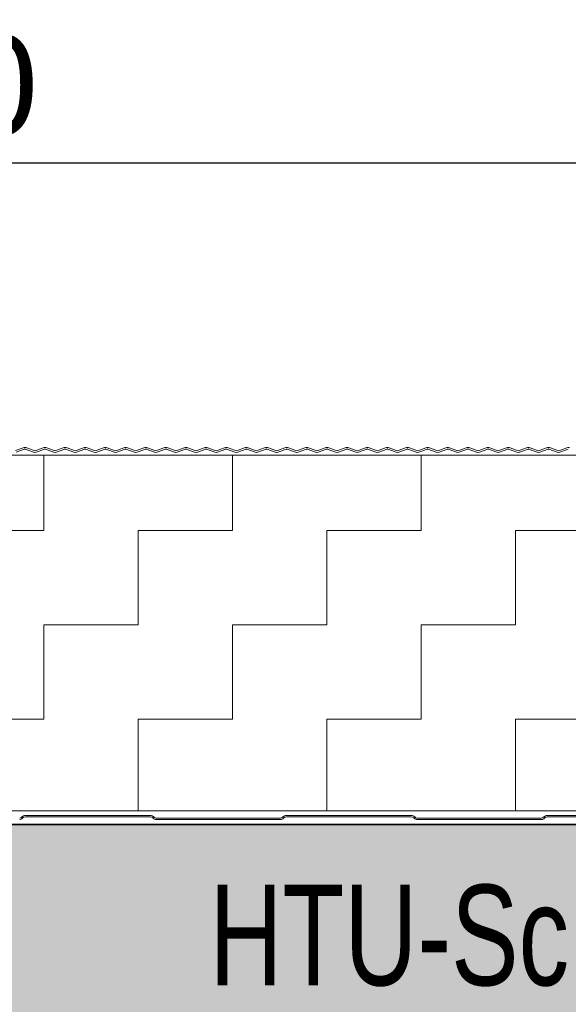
# Model space of a CAD drawing. Header units: metres. Extents: x 1316.5 to 1415.3, y -94.1 to -52.
# Tile 512 of 656: x 1403.578 to 1403.796, y -71.026 to -70.634. Entities that reach past the tile are written whole.
import ezdxf

# ---------------------------------------------------------------- set-up
doc = ezdxf.new("R2010")
doc.units = ezdxf.units.M
doc.header["$PDMODE"] = 65
doc.linetypes.add('AUSGEZOGEN', pattern=[0])
doc.linetypes.add('STRICHPUNKT2_S5', pattern=[0.1, 0.07, -0.01, 0.01, -0.01])
doc.layers.add('XR$4$_42143', color=7, linetype='Continuous')
doc.layers.add('XR$4$_42154', color=7, linetype='Continuous')
for name, color, linetype, lineweight in [('XR$4$Achsen', 4, 'AUSGEZOGEN', 13), ('XR$4$Maßlinie 1_50', 7, 'AUSGEZOGEN', 25), ('XR$4$Muster', 4, 'AUSGEZOGEN', 13), ('XR$4$Möblierung', 4, 'AUSGEZOGEN', 13), ('XR$4$STANDARD_1', 7, 'AUSGEZOGEN', 25), ('XR$4$Text 1_100', 3, 'AUSGEZOGEN', 18), ('XR$4$Wand Mauerwerk nt', 7, 'AUSGEZOGEN', 25)]:
    doc.layers.add(name, color=color, linetype=linetype, lineweight=lineweight)
doc.styles.add('ARIAL', font='arial.ttf')
doc.dimstyles.new('DIMSTYLE_4', dxfattribs={"dimtxt": 0.04, "dimasz": 0.03, "dimexe": 0, "dimexo": 1e-06, "dimgap": 0.02, "dimtad": 2, "dimdec": 1, "dimlfac": 100, "dimrnd": 0.5, "dimzin": 4, "dimdsep": 46, "dimtxsty": 'ARIAL', "dimblk1": 'ALL_ML_KREIS', "dimblk2": 'ALL_ML_KREIS', "dimsah": 1, "dimcen": 0, "dimse1": 1, "dimse2": 1, "dimclrd": 7, "dimclre": 7, "dimclrt": 7, "dimadec": 0, "dimazin": 0, "dimtfac": 1, "dimtdec": 0, "dimtix": 1, "dimtmove": 2, "dimatfit": 3, "dimfxl": 0, "dimtzin": 0, "dimlwd": 0, "dimlwe": 25, "dimarcsym": 0})

# ---------------------------------------------------------------- blocks, each defined once
blk = doc.blocks.new('ALL_ML_KREIS')
at = {"color": 0, "linetype": 'ByBlock', "lineweight": -2}
for p, q in [((0, -0.5), (0, 0.5)), ((-1, 0), (0.5, 0))]:
    blk.add_line(p, q, dxfattribs=at)
blk.add_circle((0, 0), 0.15, dxfattribs=at)
blk = doc.blocks.new('*D467')
at = {"layer": 'DEFPOINTS', "color": 7, "linetype": 'AUSGEZOGEN', "lineweight": 25, "transparency": 33554687}
for p in [(1403.20597, -70.69114), (1403.90597, -71.00737), (1403.20597, -71.24737)]:
    blk.add_point(p, dxfattribs=at)
at = {"layer": 'XR$4$Maßlinie 1_50', "color": 7, "linetype": 'AUSGEZOGEN', "lineweight": -2, "transparency": 33554687}
blk.add_line((1403.20597, -70.69114), (1403.90597, -70.69114), dxfattribs=at)
at = {"layer": 'XR$4$Maßlinie 1_50', "color": 7, "linetype": 'AUSGEZOGEN', "lineweight": 25, "transparency": 33554687, "xscale": 0.03, "yscale": 0.03, "zscale": 0.03, "rotation": 180}
blk.add_blockref('ALL_ML_KREIS', (1403.20597, -70.69114), dxfattribs=at)
at = {"layer": 'XR$4$Maßlinie 1_50', "color": 7, "linetype": 'AUSGEZOGEN', "lineweight": 25, "transparency": 33554687, "xscale": 0.03, "yscale": 0.03, "zscale": 0.03}
blk.add_blockref('ALL_ML_KREIS', (1403.90597, -70.69114), dxfattribs=at)
at = {"layer": 'XR$4$Maßlinie 1_50', "color": 7, "linetype": 'AUSGEZOGEN', "lineweight": 25, "transparency": 33554687, "insert": (1403.55423, -70.66046), "char_height": 0.04, "width": 0.16, "attachment_point": 5, "style": 'ARIAL'}
blk.add_mtext('\\A1;{\\A1;{70\\H0.026400;\\S^ ;}}', dxfattribs=at)

msp = doc.modelspace()

# ---------------------------------------------------------------- hatches: boundary and pattern name
at = {"layer": 'XR$4$Muster', "linetype": 'AUSGEZOGEN', "lineweight": 13, "transparency": 33554687}
h = msp.add_hatch(dxfattribs=at)
h.set_pattern_fill('MUSTER', color=4, scale=0.0375, angle=90, style=0, pattern_type=2)
h.set_pattern_definition([(90, (-0.075, 0.075), (-0.0375, 0.0375), [0.0375, -0.0375]), (180, (-0.075, 0.075), (-0.0375, -0.0375), [0.0375, -0.0375])])
h.paths.add_polyline_path([(1403.97846, -70.80752), (1403.13348, -70.80752), (1403.13348, -70.94893), (1403.97846, -70.94893)], flags=0)
at = {"layer": 'XR$4$Möblierung', "linetype": 'AUSGEZOGEN', "lineweight": 13, "transparency": 33554687}
msp.add_hatch(color=8, dxfattribs=at).paths.add_polyline_path([(1403.82997, -71.04637), (1403.83184, -71.04994), (1403.83207, -71.05008), (1403.83207, -71.05037), (1403.88427, -71.05037), (1403.88427, -71.04912), (1403.88545, -71.0482), (1403.88648, -71.04712), (1403.88734, -71.04589), (1403.88847, -71.04362), (1403.88847, -71.03937), (1403.88866, -71.03813), (1403.88923, -71.03702), (1403.89012, -71.03613), (1403.89123, -71.03556), (1403.89247, -71.03537), (1403.90197, -71.03537), (1403.9032, -71.03556), (1403.90432, -71.03613), (1403.9052, -71.03702), (1403.90577, -71.03813), (1403.90597, -71.03937), (1403.90597, -70.95437), (1403.67097, -70.95437), (1403.66497, -70.95437), (1403.64697, -70.95437), (1403.20597, -70.95437), (1403.20597, -71.03937), (1403.20616, -71.03813), (1403.20673, -71.03702), (1403.20762, -71.03613), (1403.20873, -71.03556), (1403.20997, -71.03537), (1403.21947, -71.03537), (1403.2207, -71.03556), (1403.22182, -71.03613), (1403.2227, -71.03702), (1403.22327, -71.03813), (1403.22347, -71.03937), (1403.22347, -71.04362), (1403.22459, -71.04589), (1403.22545, -71.04712), (1403.22648, -71.0482), (1403.22767, -71.04912), (1403.22767, -71.05037), (1403.27987, -71.05037), (1403.27987, -71.05008), (1403.28009, -71.04994), (1403.28197, -71.04637), (1403.28197, -71.04564), (1403.28387, -71.04564), (1403.28387, -71.0631), (1403.28197, -71.0631), (1403.28197, -71.06237), (1403.28009, -71.0588), (1403.27987, -71.05866), (1403.27987, -71.05837), (1403.22767, -71.05837), (1403.22767, -71.05962), (1403.22648, -71.06054), (1403.22545, -71.06162), (1403.22459, -71.06285), (1403.22347, -71.06512), (1403.22347, -71.06937), (1403.22327, -71.07061), (1403.2227, -71.07172), (1403.22182, -71.07261), (1403.2207, -71.07317), (1403.21947, -71.07337), (1403.20997, -71.07337), (1403.20873, -71.07317), (1403.20762, -71.07261), (1403.20673, -71.07172), (1403.20616, -71.07061), (1403.20597, -71.06937), (1403.20597, -71.25937), (1403.20616, -71.25813), (1403.20673, -71.25702), (1403.20762, -71.25613), (1403.20873, -71.25556), (1403.20997, -71.25537), (1403.21947, -71.25537), (1403.2207, -71.25556), (1403.22182, -71.25613), (1403.2227, -71.25702), (1403.22327, -71.25813), (1403.22347, -71.25937), (1403.22347, -71.26362), (1403.22459, -71.26589), (1403.22545, -71.26712), (1403.22648, -71.2682), (1403.22767, -71.26912), (1403.22767, -71.27037), (1403.27987, -71.27037), (1403.27987, -71.27008), (1403.28009, -71.26994), (1403.28197, -71.26637), (1403.28197, -71.26564), (1403.28387, -71.26564), (1403.28387, -71.2831), (1403.28197, -71.2831), (1403.28197, -71.28237), (1403.28009, -71.2788), (1403.27987, -71.27866), (1403.27987, -71.27837), (1403.22767, -71.27837), (1403.22767, -71.27962), (1403.22648, -71.28054), (1403.22545, -71.28162), (1403.22459, -71.28285), (1403.22347, -71.28512), (1403.22347, -71.28937), (1403.22327, -71.29061), (1403.2227, -71.29172), (1403.22182, -71.29261), (1403.2207, -71.29317), (1403.21947, -71.29337), (1403.20997, -71.29337), (1403.20873, -71.29317), (1403.20762, -71.29261), (1403.20673, -71.29172), (1403.20616, -71.29061), (1403.20597, -71.28937), (1403.20597, -71.35437), (1403.90597, -71.35437), (1403.90597, -71.28937), (1403.90577, -71.29061), (1403.9052, -71.29172), (1403.90432, -71.29261), (1403.9032, -71.29317), (1403.90197, -71.29337), (1403.89247, -71.29337), (1403.89123, -71.29317), (1403.89012, -71.29261), (1403.88923, -71.29172), (1403.88866, -71.29061), (1403.88847, -71.28937), (1403.88847, -71.28512), (1403.88734, -71.28285), (1403.88648, -71.28162), (1403.88545, -71.28054), (1403.88427, -71.27962), (1403.88427, -71.27837), (1403.83207, -71.27837), (1403.83207, -71.27866), (1403.83184, -71.2788), (1403.82997, -71.28237), (1403.82997, -71.2831), (1403.82807, -71.2831), (1403.82807, -71.26564), (1403.82997, -71.26564), (1403.82997, -71.26637), (1403.83184, -71.26994), (1403.83207, -71.27008), (1403.83207, -71.27037), (1403.88427, -71.27037), (1403.88427, -71.26912), (1403.88545, -71.2682), (1403.88648, -71.26712), (1403.88734, -71.26589), (1403.88847, -71.26362), (1403.88847, -71.25937), (1403.88866, -71.25813), (1403.88923, -71.25702), (1403.89012, -71.25613), (1403.89123, -71.25556), (1403.89247, -71.25537), (1403.90197, -71.25537), (1403.9032, -71.25556), (1403.90432, -71.25613), (1403.9052, -71.25702), (1403.90577, -71.25813), (1403.90597, -71.25937), (1403.90597, -71.06937), (1403.90577, -71.07061), (1403.9052, -71.07172), (1403.90432, -71.07261), (1403.9032, -71.07317), (1403.90197, -71.07337), (1403.89247, -71.07337), (1403.89123, -71.07317), (1403.89012, -71.07261), (1403.88923, -71.07172), (1403.88866, -71.07061), (1403.88847, -71.06937), (1403.88847, -71.06512), (1403.88734, -71.06285), (1403.88648, -71.06162), (1403.88545, -71.06054), (1403.88427, -71.05962), (1403.88427, -71.05837), (1403.83207, -71.05837), (1403.83207, -71.05866), (1403.83184, -71.0588), (1403.82997, -71.06237), (1403.82997, -71.0631), (1403.82807, -71.0631), (1403.82807, -71.04564), (1403.82997, -71.04564)])

# ---------------------------------------------------------------- linework, layer by layer
at = {"layer": 'XR$4$_42143', "color": 30, "linetype": 'AUSGEZOGEN', "lineweight": 13, "transparency": 33554687}
for p, q in [((1403.57965, -70.80443), (1403.57633, -70.80564)), ((1403.57654, -70.80623), (1403.57986, -70.80502)), ((1403.58012, -70.80502), (1403.58344, -70.80623)), ((1403.58365, -70.80564), (1403.58033, -70.80443)), ((1403.58766, -70.80443), (1403.58434, -70.80564)), ((1403.58455, -70.80623), (1403.58787, -70.80502)), ((1403.58812, -70.80502), (1403.59145, -70.80623)), ((1403.59166, -70.80564), (1403.58834, -70.80443)), ((1403.59567, -70.80443), (1403.59234, -70.80564)), ((1403.59256, -70.80623), (1403.59588, -70.80502)), ((1403.59613, -70.80502), (1403.59945, -70.80623)), ((1403.59967, -70.80564), (1403.59635, -70.80443)), ((1403.60367, -70.80443), (1403.60035, -70.80564)), ((1403.60057, -70.80623), (1403.60389, -70.80502)), ((1403.60414, -70.80502), (1403.60746, -70.80623)), ((1403.60768, -70.80564), (1403.60436, -70.80443)), ((1403.61168, -70.80443), (1403.60836, -70.80564)), ((1403.60858, -70.80623), (1403.6119, -70.80502)), ((1403.61215, -70.80502), (1403.61547, -70.80623)), ((1403.61569, -70.80564), (1403.61237, -70.80443)), ((1403.61969, -70.80443), (1403.61637, -70.80564)), ((1403.61659, -70.80623), (1403.61991, -70.80502)), ((1403.62016, -70.80502), (1403.62348, -70.80623)), ((1403.6237, -70.80564), (1403.62037, -70.80443)), ((1403.6277, -70.80443), (1403.62438, -70.80564)), ((1403.62459, -70.80623), (1403.62792, -70.80502)), ((1403.62817, -70.80502), (1403.63149, -70.80623)), ((1403.6317, -70.80564), (1403.62838, -70.80443)), ((1403.63571, -70.80443), (1403.63239, -70.80564)), ((1403.6326, -70.80623), (1403.63592, -70.80502)), ((1403.63618, -70.80502), (1403.6395, -70.80623)), ((1403.63971, -70.80564), (1403.63639, -70.80443)), ((1403.64372, -70.80443), (1403.6404, -70.80564)), ((1403.64061, -70.80623), (1403.64393, -70.80502)), ((1403.64419, -70.80502), (1403.64751, -70.80623)), ((1403.64772, -70.80564), (1403.6444, -70.80443)), ((1403.65173, -70.80443), (1403.6484, -70.80564)), ((1403.64862, -70.80623), (1403.65194, -70.80502)), ((1403.65219, -70.80502), (1403.65551, -70.80623)), ((1403.65573, -70.80564), (1403.65241, -70.80443)), ((1403.65973, -70.80443), (1403.65641, -70.80564)), ((1403.65663, -70.80623), (1403.65995, -70.80502)), ((1403.6602, -70.80502), (1403.66352, -70.80623)), ((1403.66374, -70.80564), (1403.66042, -70.80443)), ((1403.66774, -70.80443), (1403.66442, -70.80564)), ((1403.66464, -70.80623), (1403.66796, -70.80502)), ((1403.66821, -70.80502), (1403.67153, -70.80623)), ((1403.67175, -70.80564), (1403.66843, -70.80443)), ((1403.67575, -70.80443), (1403.67243, -70.80564)), ((1403.67265, -70.80623), (1403.67597, -70.80502)), ((1403.67622, -70.80502), (1403.67954, -70.80623)), ((1403.67976, -70.80564), (1403.67644, -70.80443)), ((1403.68376, -70.80443), (1403.68044, -70.80564)), ((1403.68065, -70.80623), (1403.68398, -70.80502)), ((1403.68423, -70.80502), (1403.68755, -70.80623)), ((1403.68776, -70.80564), (1403.68444, -70.80443)), ((1403.69177, -70.80443), (1403.68845, -70.80564)), ((1403.68866, -70.80623), (1403.69198, -70.80502)), ((1403.69224, -70.80502), (1403.69556, -70.80623)), ((1403.69577, -70.80564), (1403.69245, -70.80443)), ((1403.69978, -70.80443), (1403.69646, -70.80564)), ((1403.69667, -70.80623), (1403.69999, -70.80502)), ((1403.70025, -70.80502), (1403.70357, -70.80623)), ((1403.70378, -70.80564), (1403.70046, -70.80443)), ((1403.70779, -70.80443), (1403.70447, -70.80564)), ((1403.70468, -70.80623), (1403.708, -70.80502)), ((1403.70825, -70.80502), (1403.71158, -70.80623)), ((1403.71179, -70.80564), (1403.70847, -70.80443)), ((1403.71579, -70.80443), (1403.71247, -70.80564)), ((1403.71269, -70.80623), (1403.71601, -70.80502)), ((1403.71626, -70.80502), (1403.71958, -70.80623)), ((1403.7198, -70.80564), (1403.71648, -70.80443)), ((1403.7238, -70.80443), (1403.72048, -70.80564)), ((1403.7207, -70.80623), (1403.72402, -70.80502)), ((1403.72427, -70.80502), (1403.72759, -70.80623)), ((1403.72781, -70.80564), (1403.72449, -70.80443)), ((1403.73181, -70.80443), (1403.72849, -70.80564)), ((1403.72871, -70.80623), (1403.73203, -70.80502)), ((1403.73228, -70.80502), (1403.7356, -70.80623)), ((1403.73582, -70.80564), (1403.7325, -70.80443)), ((1403.73982, -70.80443), (1403.7365, -70.80564)), ((1403.73672, -70.80623), (1403.74004, -70.80502)), ((1403.74029, -70.80502), (1403.74361, -70.80623)), ((1403.74383, -70.80564), (1403.7405, -70.80443)), ((1403.74783, -70.80443), (1403.74451, -70.80564)), ((1403.74472, -70.80623), (1403.74804, -70.80502)), ((1403.7483, -70.80502), (1403.75162, -70.80623)), ((1403.75183, -70.80564), (1403.74851, -70.80443)), ((1403.75584, -70.80443), (1403.75252, -70.80564)), ((1403.75273, -70.80623), (1403.75605, -70.80502)), ((1403.75631, -70.80502), (1403.75963, -70.80623)), ((1403.75984, -70.80564), (1403.75652, -70.80443)), ((1403.76385, -70.80443), (1403.76053, -70.80564)), ((1403.76074, -70.80623), (1403.76406, -70.80502)), ((1403.76431, -70.80502), (1403.76764, -70.80623)), ((1403.76785, -70.80564), (1403.76453, -70.80443)), ((1403.77186, -70.80443), (1403.76853, -70.80564)), ((1403.76875, -70.80623), (1403.77207, -70.80502)), ((1403.77232, -70.80502), (1403.77564, -70.80623)), ((1403.77586, -70.80564), (1403.77254, -70.80443)), ((1403.77986, -70.80443), (1403.77654, -70.80564)), ((1403.77676, -70.80623), (1403.78008, -70.80502)), ((1403.78033, -70.80502), (1403.78365, -70.80623)), ((1403.78387, -70.80564), (1403.78055, -70.80443)), ((1403.78787, -70.80443), (1403.78455, -70.80564)), ((1403.78477, -70.80623), (1403.78809, -70.80502)), ((1403.78834, -70.80502), (1403.79166, -70.80623)), ((1403.79188, -70.80564), (1403.78856, -70.80443)), ((1403.79588, -70.80443), (1403.79256, -70.80564)), ((1403.79278, -70.80623), (1403.7961, -70.80502)), ((1403.57879, -70.9514), (1403.57868, -70.95151)), ((1403.57907, -70.9519), (1403.57918, -70.95179)), ((1403.62988, -70.95082), (1403.5802, -70.95082)), ((1403.5802, -70.95137), (1403.62988, -70.95137)), ((1403.63091, -70.95179), (1403.63101, -70.9519)), ((1403.6314, -70.95151), (1403.6313, -70.9514)), ((1403.6817, -70.95182), (1403.63215, -70.95182)), ((1403.63215, -70.95237), (1403.6817, -70.95237)), ((1403.68255, -70.9514), (1403.68244, -70.95151)), ((1403.68283, -70.9519), (1403.68294, -70.95179)), ((1403.73365, -70.95082), (1403.68397, -70.95082)), ((1403.68397, -70.95137), (1403.73365, -70.95137)), ((1403.73467, -70.95179), (1403.73478, -70.9519)), ((1403.73517, -70.95151), (1403.73506, -70.9514)), ((1403.78547, -70.95182), (1403.73591, -70.95182)), ((1403.73591, -70.95237), (1403.78547, -70.95237)), ((1403.78632, -70.9514), (1403.78621, -70.95151)), ((1403.7866, -70.9519), (1403.78671, -70.95179)), ((1403.83741, -70.95082), (1403.78773, -70.95082)), ((1403.78773, -70.95137), (1403.83741, -70.95137))]:
    msp.add_line(p, q, dxfattribs=at)
for centre, radius, start, end in [((1403.57999, -70.80537), 0.001, 70.0189, 109.9791), ((1403.57999, -70.80537), 0.00037, 70.0189, 109.9791), ((1403.58399, -70.8047), 0.00163, 250.0189, 289.9791), ((1403.58399, -70.8047), 0.001, 250.0189, 289.9791), ((1403.588, -70.80537), 0.001, 70.0189, 109.9791), ((1403.588, -70.80537), 0.00037, 70.0189, 109.9791), ((1403.592, -70.8047), 0.00163, 250.0189, 289.9791), ((1403.592, -70.8047), 0.001, 250.0189, 289.9791), ((1403.59601, -70.80537), 0.001, 70.0189, 109.9791), ((1403.59601, -70.80537), 0.00037, 70.0189, 109.9791), ((1403.60001, -70.8047), 0.00163, 250.0189, 289.9791), ((1403.60001, -70.8047), 0.001, 250.0189, 289.9791), ((1403.60402, -70.80537), 0.001, 70.0189, 109.9791), ((1403.60402, -70.80537), 0.00037, 70.0189, 109.9791), ((1403.60802, -70.8047), 0.00163, 250.0189, 289.9791), ((1403.60802, -70.8047), 0.001, 250.0189, 289.9791), ((1403.61202, -70.80537), 0.001, 70.0189, 109.9791), ((1403.61202, -70.80537), 0.00037, 70.0189, 109.9791), ((1403.61603, -70.8047), 0.00163, 250.0189, 289.9791), ((1403.61603, -70.8047), 0.001, 250.0189, 289.9791), ((1403.62003, -70.80537), 0.001, 70.0189, 109.9791), ((1403.62003, -70.80537), 0.00037, 70.0189, 109.9791), ((1403.62404, -70.8047), 0.00163, 250.0189, 289.9791), ((1403.62404, -70.8047), 0.001, 250.0189, 289.9791), ((1403.62804, -70.80537), 0.001, 70.0189, 109.9791), ((1403.62804, -70.80537), 0.00037, 70.0189, 109.9791), ((1403.63205, -70.8047), 0.00163, 250.0189, 289.9791), ((1403.63205, -70.8047), 0.001, 250.0189, 289.9791), ((1403.63605, -70.80537), 0.001, 70.0189, 109.9791), ((1403.63605, -70.80537), 0.00037, 70.0189, 109.9791), ((1403.64005, -70.8047), 0.00163, 250.0189, 289.9791), ((1403.64005, -70.8047), 0.001, 250.0189, 289.9791), ((1403.64406, -70.80537), 0.001, 70.0189, 109.9791), ((1403.64406, -70.80537), 0.00037, 70.0189, 109.9791), ((1403.64806, -70.8047), 0.00163, 250.0189, 289.9791), ((1403.64806, -70.8047), 0.001, 250.0189, 289.9791), ((1403.65207, -70.80537), 0.001, 70.0189, 109.9791), ((1403.65207, -70.80537), 0.00037, 70.0189, 109.9791), ((1403.65607, -70.8047), 0.00163, 250.0189, 289.9791), ((1403.65607, -70.8047), 0.001, 250.0189, 289.9791), ((1403.66008, -70.80537), 0.001, 70.0189, 109.9791), ((1403.66008, -70.80537), 0.00037, 70.0189, 109.9791), ((1403.66408, -70.8047), 0.00163, 250.0189, 289.9791), ((1403.66408, -70.8047), 0.001, 250.0189, 289.9791), ((1403.66808, -70.80537), 0.001, 70.0189, 109.9791), ((1403.66808, -70.80537), 0.00037, 70.0189, 109.9791), ((1403.67209, -70.8047), 0.00163, 250.0189, 289.9791), ((1403.67209, -70.8047), 0.001, 250.0189, 289.9791), ((1403.67609, -70.80537), 0.001, 70.0189, 109.9791), ((1403.67609, -70.80537), 0.00037, 70.0189, 109.9791), ((1403.6801, -70.8047), 0.00163, 250.0189, 289.9791), ((1403.6801, -70.8047), 0.001, 250.0189, 289.9791), ((1403.6841, -70.80537), 0.001, 70.0189, 109.9791), ((1403.6841, -70.80537), 0.00037, 70.0189, 109.9791), ((1403.68811, -70.8047), 0.00163, 250.0189, 289.9791), ((1403.68811, -70.8047), 0.001, 250.0189, 289.9791), ((1403.69211, -70.80537), 0.001, 70.0189, 109.9791), ((1403.69211, -70.80537), 0.00037, 70.0189, 109.9791), ((1403.69611, -70.8047), 0.00163, 250.0189, 289.9791), ((1403.69611, -70.8047), 0.001, 250.0189, 289.9791), ((1403.70012, -70.80537), 0.001, 70.0189, 109.9791), ((1403.70012, -70.80537), 0.00037, 70.0189, 109.9791), ((1403.70412, -70.8047), 0.00163, 250.0189, 289.9791), ((1403.70412, -70.8047), 0.001, 250.0189, 289.9791), ((1403.70813, -70.80537), 0.001, 70.0189, 109.9791), ((1403.70813, -70.80537), 0.00037, 70.0189, 109.9791), ((1403.71213, -70.8047), 0.00163, 250.0189, 289.9791), ((1403.71213, -70.8047), 0.001, 250.0189, 289.9791), ((1403.71614, -70.80537), 0.001, 70.0189, 109.9791), ((1403.71614, -70.80537), 0.00037, 70.0189, 109.9791), ((1403.72014, -70.8047), 0.00163, 250.0189, 289.9791), ((1403.72014, -70.8047), 0.001, 250.0189, 289.9791), ((1403.72415, -70.80537), 0.001, 70.0189, 109.9791), ((1403.72415, -70.80537), 0.00037, 70.0189, 109.9791), ((1403.72815, -70.8047), 0.00163, 250.0189, 289.9791), ((1403.72815, -70.8047), 0.001, 250.0189, 289.9791), ((1403.73215, -70.80537), 0.001, 70.0189, 109.9791), ((1403.73215, -70.80537), 0.00037, 70.0189, 109.9791), ((1403.73616, -70.8047), 0.00163, 250.0189, 289.9791), ((1403.73616, -70.8047), 0.001, 250.0189, 289.9791), ((1403.74016, -70.80537), 0.001, 70.0189, 109.9791), ((1403.74016, -70.80537), 0.00037, 70.0189, 109.9791), ((1403.74417, -70.8047), 0.00163, 250.0189, 289.9791), ((1403.74417, -70.8047), 0.001, 250.0189, 289.9791), ((1403.74817, -70.80537), 0.001, 70.0189, 109.9791), ((1403.74817, -70.80537), 0.00037, 70.0189, 109.9791), ((1403.75218, -70.8047), 0.00163, 250.0189, 289.9791), ((1403.75218, -70.8047), 0.001, 250.0189, 289.9791), ((1403.75618, -70.80537), 0.001, 70.0189, 109.9791), ((1403.75618, -70.80537), 0.00037, 70.0189, 109.9791), ((1403.76018, -70.8047), 0.00163, 250.0189, 289.9791), ((1403.76018, -70.8047), 0.001, 250.0189, 289.9791), ((1403.76419, -70.80537), 0.001, 70.0189, 109.9791), ((1403.76419, -70.80537), 0.00037, 70.0189, 109.9791), ((1403.76819, -70.8047), 0.00163, 250.0189, 289.9791), ((1403.76819, -70.8047), 0.001, 250.0189, 289.9791), ((1403.7722, -70.80537), 0.001, 70.0189, 109.9791), ((1403.7722, -70.80537), 0.00037, 70.0189, 109.9791), ((1403.7762, -70.8047), 0.00163, 250.0189, 289.9791), ((1403.7762, -70.8047), 0.001, 250.0189, 289.9791), ((1403.78021, -70.80537), 0.001, 70.0189, 109.9791), ((1403.78021, -70.80537), 0.00037, 70.0189, 109.9791), ((1403.78421, -70.8047), 0.00163, 250.0189, 289.9791), ((1403.78421, -70.8047), 0.001, 250.0189, 289.9791), ((1403.78821, -70.80537), 0.001, 70.0189, 109.9791), ((1403.78821, -70.80537), 0.00037, 70.0189, 109.9791), ((1403.79222, -70.8047), 0.00163, 250.0189, 289.9791), ((1403.79222, -70.8047), 0.001, 250.0189, 289.9791), ((1403.79622, -70.80537), 0.001, 70.0189, 109.9791), ((1403.57794, -70.95077), 0.00105, 270, 315), ((1403.57794, -70.95077), 0.0016, 270, 315), ((1403.5802, -70.95282), 0.002, 90, 135), ((1403.5802, -70.95282), 0.00145, 90, 135), ((1403.62988, -70.95282), 0.002, 45, 90), ((1403.62988, -70.95282), 0.00145, 45, 90), ((1403.63215, -70.95077), 0.0016, 225, 270), ((1403.63215, -70.95077), 0.00105, 225, 270), ((1403.6817, -70.95077), 0.00105, 270, 315), ((1403.6817, -70.95077), 0.0016, 270, 315), ((1403.68397, -70.95282), 0.002, 90, 135), ((1403.68397, -70.95282), 0.00145, 90, 135), ((1403.73365, -70.95282), 0.002, 45, 90), ((1403.73365, -70.95282), 0.00145, 45, 90), ((1403.73591, -70.95077), 0.0016, 225, 270), ((1403.73591, -70.95077), 0.00105, 225, 270), ((1403.78547, -70.95077), 0.00105, 270, 315), ((1403.78547, -70.95077), 0.0016, 270, 315), ((1403.78773, -70.95282), 0.002, 90, 135), ((1403.78773, -70.95282), 0.00145, 90, 135)]:
    msp.add_arc(centre, radius, start, end, dxfattribs=at)
at = {"layer": 'XR$4$_42154', "color": 51, "linetype": 'AUSGEZOGEN', "lineweight": 13, "transparency": 33554687}
for p, q in [((1403.57986, -70.80502), (1403.57654, -70.80623)), ((1403.58344, -70.80623), (1403.58012, -70.80502)), ((1403.58787, -70.80502), (1403.58455, -70.80623)), ((1403.59145, -70.80623), (1403.58812, -70.80502)), ((1403.59588, -70.80502), (1403.59256, -70.80623)), ((1403.59945, -70.80623), (1403.59613, -70.80502)), ((1403.60389, -70.80502), (1403.60057, -70.80623)), ((1403.60746, -70.80623), (1403.60414, -70.80502)), ((1403.6119, -70.80502), (1403.60858, -70.80623)), ((1403.61547, -70.80623), (1403.61215, -70.80502)), ((1403.61991, -70.80502), (1403.61659, -70.80623)), ((1403.62348, -70.80623), (1403.62016, -70.80502)), ((1403.62792, -70.80502), (1403.62459, -70.80623)), ((1403.63149, -70.80623), (1403.62817, -70.80502)), ((1403.63592, -70.80502), (1403.6326, -70.80623)), ((1403.6395, -70.80623), (1403.63618, -70.80502)), ((1403.64393, -70.80502), (1403.64061, -70.80623)), ((1403.64751, -70.80623), (1403.64419, -70.80502)), ((1403.65194, -70.80502), (1403.64862, -70.80623)), ((1403.65551, -70.80623), (1403.65219, -70.80502)), ((1403.65995, -70.80502), (1403.65663, -70.80623)), ((1403.66352, -70.80623), (1403.6602, -70.80502)), ((1403.66796, -70.80502), (1403.66464, -70.80623)), ((1403.67153, -70.80623), (1403.66821, -70.80502)), ((1403.67597, -70.80502), (1403.67265, -70.80623)), ((1403.67954, -70.80623), (1403.67622, -70.80502)), ((1403.68398, -70.80502), (1403.68065, -70.80623)), ((1403.68755, -70.80623), (1403.68423, -70.80502)), ((1403.69198, -70.80502), (1403.68866, -70.80623)), ((1403.69556, -70.80623), (1403.69224, -70.80502)), ((1403.69999, -70.80502), (1403.69667, -70.80623)), ((1403.70357, -70.80623), (1403.70025, -70.80502)), ((1403.708, -70.80502), (1403.70468, -70.80623)), ((1403.71158, -70.80623), (1403.70825, -70.80502)), ((1403.71601, -70.80502), (1403.71269, -70.80623)), ((1403.71958, -70.80623), (1403.71626, -70.80502)), ((1403.72402, -70.80502), (1403.7207, -70.80623)), ((1403.72759, -70.80623), (1403.72427, -70.80502)), ((1403.73203, -70.80502), (1403.72871, -70.80623)), ((1403.7356, -70.80623), (1403.73228, -70.80502)), ((1403.74004, -70.80502), (1403.73672, -70.80623)), ((1403.74361, -70.80623), (1403.74029, -70.80502)), ((1403.74804, -70.80502), (1403.74472, -70.80623)), ((1403.75162, -70.80623), (1403.7483, -70.80502)), ((1403.75605, -70.80502), (1403.75273, -70.80623)), ((1403.75963, -70.80623), (1403.75631, -70.80502)), ((1403.76406, -70.80502), (1403.76074, -70.80623)), ((1403.76764, -70.80623), (1403.76431, -70.80502)), ((1403.77207, -70.80502), (1403.76875, -70.80623)), ((1403.77564, -70.80623), (1403.77232, -70.80502)), ((1403.78008, -70.80502), (1403.77676, -70.80623)), ((1403.78365, -70.80623), (1403.78033, -70.80502)), ((1403.78809, -70.80502), (1403.78477, -70.80623)), ((1403.79166, -70.80623), (1403.78834, -70.80502)), ((1403.7961, -70.80502), (1403.79278, -70.80623)), ((1403.57868, -70.95151), (1403.57879, -70.9514)), ((1403.5802, -70.95082), (1403.62988, -70.95082)), ((1403.6313, -70.9514), (1403.6314, -70.95151)), ((1403.63215, -70.95182), (1403.6817, -70.95182)), ((1403.68244, -70.95151), (1403.68255, -70.9514)), ((1403.68397, -70.95082), (1403.73365, -70.95082)), ((1403.73506, -70.9514), (1403.73517, -70.95151)), ((1403.73591, -70.95182), (1403.78547, -70.95182)), ((1403.78621, -70.95151), (1403.78632, -70.9514)), ((1403.78773, -70.95082), (1403.83741, -70.95082))]:
    msp.add_line(p, q, dxfattribs=at)
for centre, radius, start, end in [((1403.57999, -70.80537), 0.00037, 70.0189, 109.9791), ((1403.58399, -70.8047), 0.00163, 250.0189, 289.9791), ((1403.588, -70.80537), 0.00037, 70.0189, 109.9791), ((1403.592, -70.8047), 0.00163, 250.0189, 289.9791), ((1403.59601, -70.80537), 0.00037, 70.0189, 109.9791), ((1403.60001, -70.8047), 0.00163, 250.0189, 289.9791), ((1403.60402, -70.80537), 0.00037, 70.0189, 109.9791), ((1403.60802, -70.8047), 0.00163, 250.0189, 289.9791), ((1403.61202, -70.80537), 0.00037, 70.0189, 109.9791), ((1403.61603, -70.8047), 0.00163, 250.0189, 289.9791), ((1403.62003, -70.80537), 0.00037, 70.0189, 109.9791), ((1403.62404, -70.8047), 0.00163, 250.0189, 289.9791), ((1403.62804, -70.80537), 0.00037, 70.0189, 109.9791), ((1403.63205, -70.8047), 0.00163, 250.0189, 289.9791), ((1403.63605, -70.80537), 0.00037, 70.0189, 109.9791), ((1403.64005, -70.8047), 0.00163, 250.0189, 289.9791), ((1403.64406, -70.80537), 0.00037, 70.0189, 109.9791), ((1403.64806, -70.8047), 0.00163, 250.0189, 289.9791), ((1403.65207, -70.80537), 0.00037, 70.0189, 109.9791), ((1403.65607, -70.8047), 0.00163, 250.0189, 289.9791), ((1403.66008, -70.80537), 0.00037, 70.0189, 109.9791), ((1403.66408, -70.8047), 0.00163, 250.0189, 289.9791), ((1403.66808, -70.80537), 0.00037, 70.0189, 109.9791), ((1403.67209, -70.8047), 0.00163, 250.0189, 289.9791), ((1403.67609, -70.80537), 0.00037, 70.0189, 109.9791), ((1403.6801, -70.8047), 0.00163, 250.0189, 289.9791), ((1403.6841, -70.80537), 0.00037, 70.0189, 109.9791), ((1403.68811, -70.8047), 0.00163, 250.0189, 289.9791), ((1403.69211, -70.80537), 0.00037, 70.0189, 109.9791), ((1403.69611, -70.8047), 0.00163, 250.0189, 289.9791), ((1403.70012, -70.80537), 0.00037, 70.0189, 109.9791), ((1403.70412, -70.8047), 0.00163, 250.0189, 289.9791), ((1403.70813, -70.80537), 0.00037, 70.0189, 109.9791), ((1403.71213, -70.8047), 0.00163, 250.0189, 289.9791), ((1403.71614, -70.80537), 0.00037, 70.0189, 109.9791), ((1403.72014, -70.8047), 0.00163, 250.0189, 289.9791), ((1403.72415, -70.80537), 0.00037, 70.0189, 109.9791), ((1403.72815, -70.8047), 0.00163, 250.0189, 289.9791), ((1403.73215, -70.80537), 0.00037, 70.0189, 109.9791), ((1403.73616, -70.8047), 0.00163, 250.0189, 289.9791), ((1403.74016, -70.80537), 0.00037, 70.0189, 109.9791), ((1403.74417, -70.8047), 0.00163, 250.0189, 289.9791), ((1403.74817, -70.80537), 0.00037, 70.0189, 109.9791), ((1403.75218, -70.8047), 0.00163, 250.0189, 289.9791), ((1403.75618, -70.80537), 0.00037, 70.0189, 109.9791), ((1403.76018, -70.8047), 0.00163, 250.0189, 289.9791), ((1403.76419, -70.80537), 0.00037, 70.0189, 109.9791), ((1403.76819, -70.8047), 0.00163, 250.0189, 289.9791), ((1403.7722, -70.80537), 0.00037, 70.0189, 109.9791), ((1403.7762, -70.8047), 0.00163, 250.0189, 289.9791), ((1403.78021, -70.80537), 0.00037, 70.0189, 109.9791), ((1403.78421, -70.8047), 0.00163, 250.0189, 289.9791), ((1403.78821, -70.80537), 0.00037, 70.0189, 109.9791), ((1403.79222, -70.8047), 0.00163, 250.0189, 289.9791), ((1403.57794, -70.95077), 0.00105, 270, 315), ((1403.5802, -70.95282), 0.002, 90, 135), ((1403.62988, -70.95282), 0.002, 45, 90), ((1403.63215, -70.95077), 0.00105, 225, 270), ((1403.6817, -70.95077), 0.00105, 270, 315), ((1403.68397, -70.95282), 0.002, 90, 135), ((1403.73365, -70.95282), 0.002, 45, 90), ((1403.73591, -70.95077), 0.00105, 225, 270), ((1403.78547, -70.95077), 0.00105, 270, 315), ((1403.78773, -70.95282), 0.002, 90, 135)]:
    msp.add_arc(centre, radius, start, end, dxfattribs=at)
at = {"layer": 'XR$4$Achsen', "color": 4, "linetype": 'STRICHPUNKT2_S5', "lineweight": 35, "transparency": 33554687}
msp.add_line((1400.24931, -70.95437), (1404.67296, -70.95437), dxfattribs=at)
at = {"layer": 'XR$4$STANDARD_1', "color": 7, "linetype": 'AUSGEZOGEN', "lineweight": 35, "transparency": 33554687}
msp.add_lwpolyline([(1403.20597, -70.95437), (1403.90597, -70.95437), (1403.90597, -71.35437), (1403.20597, -71.35437), (1403.20597, -70.95437)], close=True, dxfattribs=at)
at = {"layer": 'XR$4$Wand Mauerwerk nt', "color": 7, "linetype": 'AUSGEZOGEN', "lineweight": 13, "transparency": 33554687}
for p, q in [((1403.97846, -70.80752), (1403.13348, -70.80752)), ((1403.97846, -70.94893), (1403.13348, -70.94893))]:
    msp.add_line(p, q, dxfattribs=at)

# ---------------------------------------------------------------- texts
at = {"layer": 'XR$4$Text 1_100', "color": 3, "linetype": 'AUSGEZOGEN', "lineweight": 18, "transparency": 33554687, "insert": (1403.65341, -71.01894), "char_height": 0.04, "width": 0.2553085, "attachment_point": 7, "style": 'ARIAL'}
msp.add_mtext('\\W0.72;HTU-Schiene', dxfattribs=at)

# ---------------------------------------------------------------- dimensions: what is measured, and where the dimension line sits
at = {"layer": 'XR$4$Maßlinie 1_50', "color": 7, "linetype": 'AUSGEZOGEN', "lineweight": 25, "transparency": 33554687}
dim = msp.add_linear_dim(base=(1403.90597, -70.69114), p1=(1403.20597, -71.24737), p2=(1403.90597, -71.00737), dimstyle='DIMSTYLE_4', override={"dimpost": '<>', "dimclrd": 7, "dimclre": 7, "dimclrt": 7, "dimlwd": 0, "dimlwe": 25}, dxfattribs=at)
dim.commit()
dim.dimension.update_dxf_attribs({"geometry": '*D467', "text_midpoint": (1403.55423, -70.66046), "dimtype": 160})

doc.saveas('drawing.dxf')
